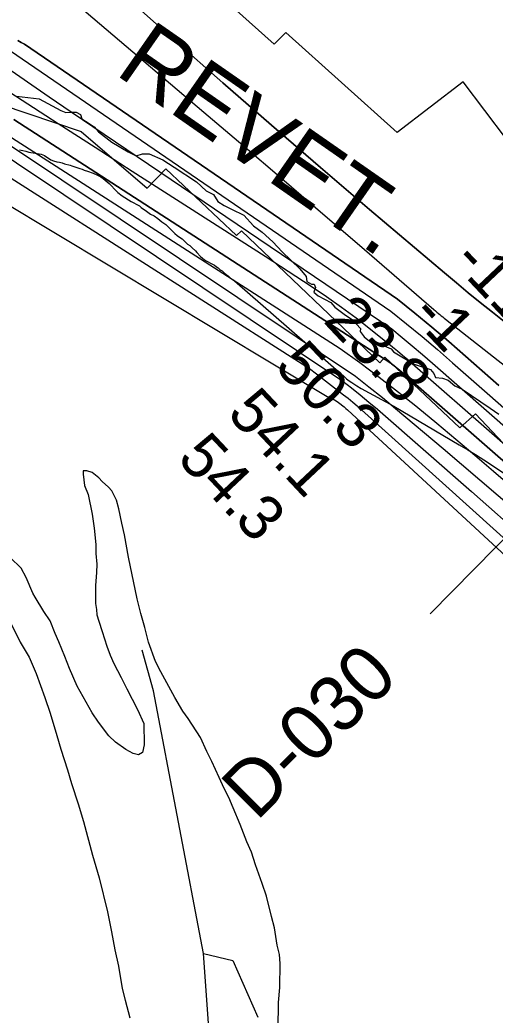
# Model space of a CAD drawing. Extents: x 3180038 to 3217926, y 922069 to 947485.
# Drawn here: x 3205157 to 3205866, y 931941 to 933425 of the extents above; entities that cross this region are included whole.
import ezdxf

# ---------------------------------------------------------------- set-up
doc = ezdxf.new("R2010")
doc.units = 0
for name, color, linetype in [('V-RIVR-EDGE', 7, 'Continuous'), ('V-RIVR-RANG', 7, 'Continuous'), ('V-RIVR-RANG-IDEN', 7, 'Continuous'), ('V-RRAP-RVMT', 7, 'Continuous'), ('V-RRAP-RVMT-IDEN', 7, 'Continuous'), ('V-SITE-VEGE', 7, 'Continuous'), ('V-TOPO-DPTH', 7, 'Continuous'), ('V-TOPO-MAJR', 7, 'Continuous'), ('V-TOPO-MINR', 7, 'Continuous'), ('V-TOPO-SHOR', 7, 'Continuous'), ('V-TOPO-WATR', 7, 'Continuous')]:
    doc.layers.add(name, color=color, linetype=linetype)

msp = doc.modelspace()

# ---------------------------------------------------------------- linework, layer by layer
at = {"layer": 'V-RIVR-EDGE'}
for points in [[(3205152, 933311.2), (3205185.7, 933307.2), (3205218.1, 933289.8), (3205225.7, 933286.5), (3205234.2, 933287.1), (3205241.1, 933287.1), (3205247.6, 933283.5), (3205249.6, 933277.2), (3205260.7, 933270.3), (3205267.9, 933265.4), (3205274.4, 933257.8), (3205294.4, 933242.7), (3205318.6, 933228.2), (3205330.7, 933222), (3205340.2, 933225.2), (3205350, 933225.2), (3205370.3, 933216), (3205387.4, 933205.1), (3205420.7, 933183.4), (3205434.8, 933169.9), (3205445.9, 933164.3), (3205452.1, 933153.8), (3205461.6, 933148.2), (3205472.7, 933142.6), (3205491.1, 933133.8), (3205505.4, 933118), (3205518.5, 933108.1)], [(3205518.5, 933108.1), (3205534.2, 933094), (3205548.3, 933078.9), (3205574.4, 933053.6), (3205584.2, 933042.1), (3205584.9, 933034.9), (3205592.1, 933030.6), (3205596, 933030.9), (3205598, 933025.7), (3205595.3, 933019.1), (3205601.9, 933013.5), (3205620.5, 933003.3), (3205626.7, 932996.4), (3205640.5, 932985.9), (3205653.2, 932977.4), (3205665, 932964.9), (3205664.6, 932960.3), (3205670.2, 932952.4), (3205681, 932943.9), (3205694.4, 932941.2), (3205710.5, 932934.3), (3205714.4, 932929.7), (3205744.8, 932911.3), (3205769.4, 932903.7), (3205774.3, 932897.8), (3205776.9, 932891.9), (3205787, 932890.5), (3205795.5, 932887.9), (3205805.7, 932879.3), (3205816.5, 932874.4), (3205858.4, 932845.8), (3205871.1, 932837.2)]]:
    msp.add_lwpolyline(points, dxfattribs=at)
at = {"layer": 'V-RIVR-RANG'}
msp.add_line((3205769, 932539.1), (3206385.8, 933169.6), dxfattribs=at)
at = {"layer": 'V-RRAP-RVMT'}
for points in [[(3205818.1, 933332.2), (3205719.8, 933256.7), (3205553.6, 933406), (3205536.3, 933388.5), (3205429, 933485.1), (3205419.4, 933478.6), (3205320.8, 933566.3), (3205326.2, 933571.5), (3205231.3, 933661.2), (3205224.4, 933651.7), (3205147.5, 933732.4), (3205122.3, 933707.8), (3205017.6, 933808.5), (3204997.8, 933789.4), (3204889.1, 933891.8), (3204883.7, 933886.4), (3204793.9, 933974.3), (3204785, 933965.7), (3204683.9, 934066), (3204659.2, 934049), (3204454.7, 934240.9), (3204459.9, 934245.1), (3204347.6, 934354.2)], [(3205882.5, 933246.9), (3205818.1, 933332.2)], [(3205129.4, 933298.8), (3205248.6, 933258.3), (3205346.9, 933173.8), (3205374.9, 933202.7), (3205480.2, 933103.2), (3205487.4, 933110.4), (3205693.7, 932913.4), (3205701, 932921.9), (3205813, 932816.8), (3205836.6, 932837.5), (3205927.3, 932741.3), (3205950.3, 932764.9), (3206042.4, 932669.7), (3206055.8, 932680.8), (3206133.8, 932576.8), (3206142.4, 932584.7), (3206229.6, 932469), (3206236.9, 932474.2), (3206323.9, 932363)]]:
    msp.add_lwpolyline(points, dxfattribs=at)
at = {"layer": 'V-SITE-VEGE'}
for points in [[(3205156.5, 933231.2), (3205161.4, 933230), (3205166, 933229), (3205170.7, 933227.5), (3205182.9, 933225.8), (3205189, 933224.5), (3205193.9, 933222.4), (3205203.2, 933216.4), (3205207.2, 933214.5), (3205212.5, 933213.3), (3205216.2, 933212.6), (3205220.3, 933211.7), (3205223.5, 933210.4), (3205231.9, 933208.2), (3205234.8, 933207.3), (3205243.8, 933204.2), (3205246.7, 933203), (3205249.9, 933202.1), (3205252.8, 933200.9), (3205257.8, 933199.3), (3205266.2, 933196.2), (3205271.7, 933193.8), (3205277.7, 933190.8), (3205281.5, 933188.4)], [(3205281.5, 933188.4), (3205290.1, 933180.9), (3205293.6, 933177.6), (3205298.4, 933172.3), (3205303.3, 933167.5), (3205309.6, 933162.7), (3205322.9, 933154), (3205327, 933152.2), (3205330.4, 933150.1), (3205335.3, 933147.7), (3205337.9, 933145.3), (3205345.7, 933139.6), (3205352, 933135.4), (3205357.5, 933132.7), (3205362.7, 933128.8), (3205368.8, 933123.7), (3205374.8, 933119.5), (3205377.7, 933116.8), (3205388, 933106.1), (3205391.5, 933103.4), (3205396.4, 933099.8), (3205398.9, 933098.3), (3205407.3, 933090.6), (3205410.7, 933088.2), (3205414.2, 933085.2), (3205419.1, 933080.4), (3205421.1, 933078.1), (3205426.5, 933072.1), (3205429.4, 933069.7), (3205432, 933067.7), (3205435.1, 933065.6), (3205444.1, 933060.4), (3205447.3, 933058.9), (3205450.2, 933056.8), (3205453, 933055), (3205455.9, 933052.3), (3205458.5, 933050.5), (3205461.1, 933048.4), (3205464.5, 933045.2), (3205468, 933042.5), (3205470.6, 933040.1), (3205473.5, 933038.3), (3205476.9, 933035.9), (3205640.2, 932893.4), (3205644.3, 932889.9), (3205648.3, 932886.8), (3205652.2, 932884.1), (3205659.6, 932879.2), (3205666.2, 932875.1), (3205714.5, 932849), (3205812, 932791.5), (3205825, 932783.7), (3205836.2, 932776.7), (3205855.8, 932764.2), (3205884.8, 932745)], [(3205542.2, 931920.4), (3205542.5, 931960), (3205544.9, 931982.5), (3205545.1, 932018.2), (3205544.4, 932031.4), (3205540.6, 932045.4), (3205536.8, 932071.1), (3205532.3, 932088.2), (3205524.7, 932118.6), (3205518.5, 932137.2), (3205508.6, 932165.2), (3205502.5, 932183.9), (3205495.6, 932199.5), (3205485.6, 932225.2), (3205474.9, 932250.1), (3205468.7, 932265.7), (3205461.8, 932278.9), (3205454.1, 932295.3), (3205443.4, 932319.4), (3205435.7, 932334.2), (3205426.5, 932355.2), (3205408, 932383.3), (3205400.3, 932394.2), (3205388, 932414.5), (3205367.2, 932452.7), (3205359.5, 932468.2), (3205348.8, 932497), (3205343.5, 932518.8), (3205337.4, 932539.8), (3205332, 932561.6), (3205319.2, 932623.8), (3205313.1, 932657.3), (3205309.3, 932674.4), (3205304.8, 932696.1), (3205301, 932708.6), (3205294.1, 932722.6), (3205289.4, 932728.1), (3205280.1, 932736.7), (3205274.7, 932742.1), (3205264.7, 932750), (3205256.9, 932752.3), (3205251.5, 932752.4), (3205251.5, 932747.7), (3205253.7, 932730.6), (3205259.1, 932717.4), (3205265.1, 932687.8), (3205268.1, 932666.8), (3205270.3, 932642.7), (3205270.2, 932629.5), (3205271.7, 932613.2), (3205271.6, 932600.8), (3205270, 932581.4), (3205269.8, 932554.9), (3205271.4, 932545.6), (3205272.1, 932537.8), (3205275.1, 932528.5), (3205279.7, 932512.9), (3205286.6, 932491.2), (3205292, 932477.9), (3205297.3, 932465.5), (3205308.1, 932444.4), (3205316.6, 932427.3), (3205332.7, 932396.9), (3205341.9, 932375.9), (3205342.5, 932344), (3205340.1, 932332.4), (3205333.9, 932329.3), (3205326.1, 932330.9), (3205315.3, 932337.2), (3205299.8, 932348.1), (3205289.8, 932357.5), (3205274.3, 932377.8), (3205265.1, 932391.8), (3205242.8, 932431.6), (3205231.3, 932458), (3205224.4, 932475.9), (3205215.2, 932497.7)], [(3205215.2, 932497.7), (3205209.8, 932510.2), (3205202.1, 932528.9), (3205192.9, 932542.9), (3205179.8, 932564), (3205176.7, 932570.2), (3205166.7, 932593.6), (3205159, 932607.6), (3205142.8, 932623.2)], [(3205140, 932532.3), (3205157.7, 932497.3), (3205170.8, 932474.7), (3205181.5, 932450.5), (3205194.5, 932414.7), (3205202.2, 932391.4), (3205212.1, 932357.9), (3205218.2, 932337.7), (3205228.1, 932306.6), (3205234.2, 932286.3), (3205244.2, 932256), (3205251.8, 932229.5), (3205265.5, 932179.7), (3205275.4, 932145.5), (3205287.6, 932095), (3205293.6, 932065.4), (3205298.9, 932038.2), (3205304.2, 932014.1), (3205309.5, 931980.6), (3205314.1, 931963.5), (3205320.9, 931937.1)]]:
    msp.add_lwpolyline(points, dxfattribs=at)
at = {"layer": 'V-TOPO-DPTH'}
for points in [[(3205261.8, 933506.8), (3205387.6, 933394.8), (3205459.8, 933331), (3205532.2, 933267.6), (3205605.2, 933204.7), (3205678.4, 933142.2), (3205790.2, 933047.5), (3205807.9, 933032.7), (3205825.7, 933018), (3205843.5, 933003.4), (3205861.5, 932989), (3205941.4, 932925.4)], [(3205941.4, 932925.4), (3205861.5, 932989), (3205843.5, 933003.4), (3205825.7, 933018), (3205807.9, 933032.7), (3205790.2, 933047.5), (3205678.4, 933142.2), (3205605.2, 933204.7), (3205532.2, 933267.6), (3205459.8, 933331), (3205387.6, 933394.8), (3205261.8, 933506.8)], [(3205871.4, 932879.5), (3205846.5, 932901.4), (3205821.7, 932923.3), (3205796.6, 932945.1), (3205771.4, 932966.5), (3205745.9, 932987.7), (3205720.2, 933008.6), (3205163.9, 933388.6), (3205159, 933391.2), (3205154.1, 933394)], [(3205871.4, 932879.5), (3205846.5, 932901.4), (3205821.7, 932923.3), (3205796.6, 932945.1), (3205771.4, 932966.5), (3205745.9, 932987.7), (3205720.2, 933008.6), (3205163.9, 933388.6), (3205159, 933391.2), (3205154.1, 933394)], [(3205131.3, 933358.2), (3205200.6, 933310.3), (3205233.5, 933287.9), (3205711.5, 932964), (3205726.9, 932951.5), (3205742.1, 932938.9), (3205757.2, 932926.1), (3205772.1, 932913.1), (3205892.8, 932807.2), (3205967.8, 932741), (3206042.4, 932674.3), (3206116.5, 932607.1), (3206190.2, 932539.5), (3206364.8, 932378.1), (3206387.7, 932356.7), (3206410.3, 932334.9), (3206432.5, 932312.8), (3206454.5, 932290.5), (3206491.6, 932252.2), (3206531.3, 932210), (3206570.1, 932167), (3206607.7, 932122.9), (3206644.4, 932078), (3206887.2, 931772.1)], [(3205131.3, 933358.2), (3205200.6, 933310.3), (3205233.5, 933287.9), (3205711.5, 932964), (3205726.9, 932951.5), (3205742.1, 932938.9), (3205757.2, 932926.1), (3205772.1, 932913.1), (3205892.8, 932807.2), (3205967.8, 932741), (3206042.4, 932674.3), (3206116.5, 932607.1), (3206190.2, 932539.5), (3206364.8, 932378.1), (3206387.7, 932356.7), (3206410.3, 932334.9), (3206432.5, 932312.8), (3206454.5, 932290.5), (3206491.6, 932252.2), (3206531.3, 932210), (3206570.1, 932167), (3206607.7, 932122.9), (3206644.4, 932078), (3206887.2, 931772.1)], [(3206117.8, 932557.9), (3205735.5, 932891.7), (3205732.5, 932894.3), (3205729.5, 932896.9), (3205726.6, 932899.5), (3205723.6, 932902.1), (3205719.9, 932905.3), (3205718.7, 932906.3), (3205717.5, 932907.3), (3205715.1, 932909.2), (3205711.4, 932912), (3205710.1, 932912.9), (3205148.1, 933276.3)]]:
    msp.add_lwpolyline(points, dxfattribs=at)
at = {"layer": 'V-TOPO-MAJR'}
msp.add_lwpolyline([(3205013.3, 933304.1), (3205638.6, 932886.2), (3205651.7, 932876), (3205664.7, 932865.7), (3205677.5, 932855.1), (3205690.1, 932844.3), (3205830.2, 932721.6), (3205912.6, 932649.2), (3205994.9, 932576.6), (3206076.9, 932503.8), (3206158.8, 932430.7), (3206289.1, 932314.1), (3206313.1, 932292.3), (3206336.8, 932270.2), (3206360.1, 932247.7), (3206383.2, 932225), (3206407.8, 932200.4), (3206442.3, 932164.6), (3206476, 932128), (3206508.5, 932090.4), (3206540.1, 932052), (3206805, 931718.9)], dxfattribs=at)
at = {"layer": 'V-TOPO-MINR'}
for points in [[(3205261.8, 933506.8), (3205387.6, 933394.8), (3205459.8, 933331), (3205532.2, 933267.6), (3205605.2, 933204.7), (3205678.4, 933142.2), (3205790.2, 933047.5), (3205807.9, 933032.7), (3205825.7, 933018), (3205843.5, 933003.4), (3205861.5, 932989), (3205941.4, 932925.4)], [(3205236.1, 933453), (3205431.4, 933287.2), (3205489.5, 933237.8), (3205547.5, 933188.2), (3205605.4, 933138.5), (3205663.3, 933088.8), (3205774.5, 932992.8), (3205776.7, 932990.9), (3205778.8, 932989.1), (3205781, 932987.3), (3205783.1, 932985.5), (3205785.3, 932983.7), (3205787.5, 932981.9), (3205789.7, 932980.1), (3205791.9, 932978.4), (3206024.7, 932795.7)], [(3205105, 933404.7), (3205710.4, 932990.6), (3205733.6, 932971.7), (3205756.7, 932952.6), (3205779.5, 932933.2), (3205802.1, 932913.6), (3205857.7, 932864.7), (3205907.9, 932820.4), (3205957.9, 932775.9), (3206007.7, 932731.2), (3206057.4, 932686.3), (3206395.9, 932379.4), (3206411.8, 932364.8), (3206427.4, 932350.1), (3206442.8, 932335), (3206458.1, 932319.9), (3206473, 932304.4), (3206487.7, 932288.6), (3206501.9, 932272.5), (3206515.9, 932256.1), (3206891.3, 931804.7)], [(3205154.1, 933394), (3205159, 933391.2), (3205163.9, 933388.6), (3205720.2, 933008.6), (3205745.9, 932987.7), (3205771.4, 932966.5), (3205796.6, 932945.1), (3205821.7, 932923.3), (3205846.5, 932901.4), (3205871.4, 932879.5)], [(3205123.2, 933328.9), (3205214.1, 933270.3), (3205269.4, 933234.8), (3205324.6, 933199.3), (3205522.9, 933072.5), (3205545.9, 933057.7), (3205568.8, 933042.8), (3205591.6, 933027.8), (3205614.2, 933012.5), (3205636.5, 932996.7), (3205658.4, 932980.4), (3205679.9, 932963.6), (3205712.6, 932937.4), (3205720.1, 932931.3), (3205727.5, 932925.1), (3205734.9, 932918.9), (3205742.2, 932912.6), (3205987.6, 932697.8)], [(3205043.8, 933303.7), (3205657.4, 932893.5), (3205677.6, 932877.8), (3205697.6, 932861.8), (3205717.3, 932845.4), (3205788, 932785.7), (3205842.9, 932739.2), (3205897.6, 932692.6), (3205952.2, 932645.9), (3206006.7, 932599), (3206357.1, 932296.8), (3206359.5, 932294.6), (3206362, 932292.4), (3206364.3, 932290.2), (3206366.7, 932287.9), (3206369, 932285.6), (3206371.3, 932283.2), (3206373.5, 932280.8), (3206375.6, 932278.4), (3206813.2, 931768.4)], [(3205148.1, 933276.3), (3205710.1, 932912.9), (3205711.4, 932912), (3205715.1, 932909.2), (3205717.5, 932907.3), (3205718.7, 932906.3), (3205719.9, 932905.3), (3205723.6, 932902.1), (3205726.6, 932899.5), (3205729.5, 932896.9), (3205732.5, 932894.3), (3205735.5, 932891.7), (3206117.8, 932557.9)], [(3204966.9, 933252.9), (3205615.2, 932863.5), (3205617.5, 932862.6), (3205622, 932860.6), (3205626.3, 932858.3), (3205630.4, 932855.7), (3205632.4, 932854.2), (3205640.8, 932847.7), (3205643.3, 932845.6), (3205645.8, 932843.3), (3206164.1, 932364.3), (3206186.7, 932343.3), (3206209.3, 932322.1), (3206231.8, 932300.9), (3206254.2, 932279.6), (3206289.2, 932246.1), (3206294, 932241.4), (3206298.8, 932236.8), (3206303.5, 932232), (3206308.1, 932227.2), (3206598, 931927.1)], [(3205137.7, 933253.7), (3205634.6, 932935.1), (3205663.9, 932913.8), (3205692.9, 932892.2), (3205721.5, 932869.9), (3205749.8, 932847.3), (3205750.6, 932846.7), (3205779, 932823.4), (3205807.2, 932799.9), (3205835.2, 932776.1), (3205863.1, 932752.2), (3205963.4, 932665.4)], [(3205055.9, 933245.1), (3205567.1, 932918.9), (3205578.2, 932912.2), (3205589, 932904.9), (3205599.5, 932897.2), (3205639.8, 932866), (3205646.7, 932860.6), (3205653.4, 932855.1), (3205660.1, 932849.4), (3205666.6, 932843.6), (3205988.5, 932553.4), (3206043.5, 932503.6), (3206098.4, 932453.7), (3206153.1, 932403.5), (3206207.6, 932353.2), (3206289.4, 932277.4), (3206302.8, 932264.8), (3206316.1, 932252), (3206329.3, 932239.1), (3206342.3, 932226.1), (3206447.5, 932118.9), (3206511.9, 932051.3), (3206575, 931982.3), (3206635.8, 931911.5)]]:
    msp.add_lwpolyline(points, dxfattribs=at)
at = {"layer": 'V-TOPO-SHOR'}
for points in [[(3203951.3, 933745.4), (3204174.3, 933468.4), (3204322.9, 933296.1), (3204434.4, 933154.2), (3204559.4, 933005.6), (3204876.9, 932444.8), (3205001.9, 932184.7), (3205110, 931880.7), (3205150.5, 931823.3), (3205187.7, 931789.5), (3205224.8, 931776), (3205295.8, 931762.5), (3205356.6, 931779.4), (3205407.2, 931813.2), (3205434.3, 931850.3), (3205441, 931894.2), (3205430.9, 932032.7), (3205356.6, 932424.6), (3205339.7, 932485.4)], [(3205430.9, 932032.7), (3205474.8, 932022.6), (3205511.9, 931938.2)]]:
    msp.add_lwpolyline(points, dxfattribs=at)
at = {"layer": 'V-TOPO-WATR'}
msp.add_lwpolyline([(3205131.3, 933358.2), (3205200.6, 933310.3), (3205233.5, 933287.9), (3205711.5, 932964), (3205726.9, 932951.5), (3205742.1, 932938.9), (3205757.2, 932926.1), (3205772.1, 932913.1), (3205892.8, 932807.2), (3205967.8, 932741), (3206042.4, 932674.3), (3206116.5, 932607.1), (3206190.2, 932539.5), (3206364.8, 932378.1), (3206387.7, 932356.7), (3206410.3, 932334.9), (3206432.5, 932312.8), (3206454.5, 932290.5), (3206491.6, 932252.2), (3206531.3, 932210), (3206570.1, 932167), (3206607.7, 932122.9), (3206644.4, 932078), (3206887.2, 931772.1)], dxfattribs=at)

# ---------------------------------------------------------------- texts
at = {"layer": 'V-RIVR-RANG'}
for s, rotation, p in [('-11', 313.3994, (3205799.8, 933063.2)), ('23.8', 313.2483, (3205607.9, 932975.5)), ('-1', 313.3994, (3205737.7, 932983.4)), ('50.3', 313.2483, (3205535.2, 932906.8)), ('54.1', 313.2483, (3205464.2, 932836.4)), ('54.3', 313.2483, (3205389.9, 932769.4))]:
    msp.add_text(s, height=67, rotation=rotation, dxfattribs=at).set_placement(p)
at = {"layer": 'V-RIVR-RANG-IDEN'}
msp.add_text('D-030', height=83, rotation=44.8583, dxfattribs=at).set_placement((3205509.8, 932228.9))
at = {"layer": 'V-RRAP-RVMT-IDEN'}
msp.add_text('REVET.', height=100, rotation=325.1455, dxfattribs=at).set_placement((3205297.1, 933345))

doc.saveas('drawing.dxf')
